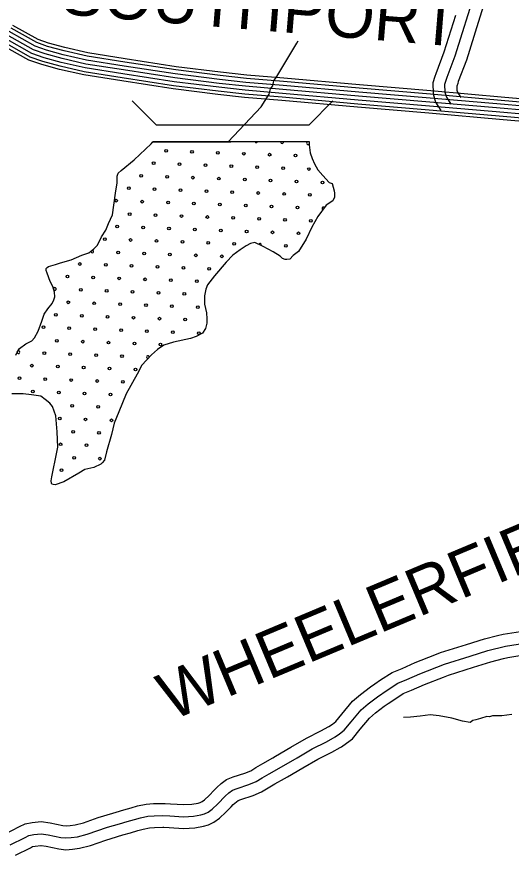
# Model space of a CAD drawing. Extents: x 1551132 to 1791609, y 378168 to 563823.
# Drawn here: x 1615537 to 1619388, y 429952 to 436480 of the extents above; entities that cross this region are included whole.
import ezdxf

# ---------------------------------------------------------------- set-up
doc = ezdxf.new("R2010")
doc.units = 0
for name, color, linetype in [('DESIGN - ROW - Right-of-Way and Easement Labels', 7, 'Continuous'), ('DESIGN - SCRATCH - User 1', 7, 'Continuous'), ('DESIGN - TRAFFIC CONTROL PERMANENT - Pavement Marking Text', 7, 'Continuous'), ('DESIGN - TRANSPORTATION - Edge of Traveled Way', 7, 'Continuous'), ('DESIGN - TRANSPORTATION - Text', 7, 'Continuous'), ('SURVEY - CONTOURS - Index with Text', 7, 'Continuous'), ('SURVEY - PROPERTY - Owners', 7, 'Continuous')]:
    doc.layers.add(name, color=color, linetype=linetype)

msp = doc.modelspace()

# ---------------------------------------------------------------- linework, layer by layer
at = {"layer": 'DESIGN - SCRATCH - User 1'}
msp.add_line((1616597.348, 435505.708), (1616596.389, 435504.692), dxfattribs=at)
for points in [[(1616596.389, 435504.692), (1617813.561, 435507.826), (1617814.544, 435482.575), (1617821.944, 435420.365), (1617837.527, 435376.114), (1617855.126, 435333.846), (1617882.692, 435287.47), (1617922.3, 435244.969), (1617969.807, 435190.368), (1617993.74, 435182.101), (1618009.198, 435125.824), (1618011.023, 435107.765), (1618012.714, 435075.69), (1617998.431, 435047.772), (1617948.049, 435012.221), (1617883.15, 434924.711), (1617834.318, 434843.05), (1617791.361, 434747.298), (1617730.387, 434651.728), (1617690.063, 434622.086), (1617663.755, 434592.293), (1617639.723, 434590.535), (1617627.715, 434590.66), (1617607.765, 434596.885), (1617587.949, 434617.127), (1617534.225, 434649.753), (1617456.577, 434690.638), (1617390.828, 434721.38), (1617356.746, 434715.722), (1617324.53, 434696.013), (1617276.189, 434664.445), (1617219.766, 434624.952), (1617169.192, 434569.359), (1617078.102, 434464.081), (1617023.362, 434392.496), (1617011.046, 434360.562), (1616998.512, 434306.577), (1616999.887, 434242.434), (1617015.229, 434174.132), (1617018.779, 434127.998), (1617018.454, 434093.93), (1617008.054, 434053.954), (1616983.671, 434016.128), (1616935.38, 433990.577), (1616891.198, 433975.002), (1616758.826, 433946.309), (1616682.553, 433923.05), (1616634.187, 433889.483), (1616585.747, 433847.898), (1616510.907, 433766.504), (1616474.199, 433696.736), (1616390.66, 433545.29), (1616333.244, 433403.587), (1616296.362, 433315.784), (1616275.487, 433227.824), (1616236.155, 433093.953), (1616219.497, 433027.985), (1616203.297, 433008.118), (1616193.172, 432996.192), (1616136.882, 432970.725), (1616066.683, 432955.416), (1616020.368, 432925.832), (1615903.629, 432858.905), (1615837.355, 432835.538), (1615821.364, 432837.713), (1615809.398, 432841.838), (1615807.456, 432847.872), (1615805.631, 432865.93), (1615809.948, 432897.948), (1615849.847, 433089.936), (1615858.247, 433129.929), (1615851.389, 433248.249), (1615840.597, 433372.619), (1615815.29, 433445.029), (1615795.532, 433471.288), (1615759.783, 433499.714), (1615726.017, 433526.114), (1615652.069, 433536.906), (1615586.087, 433543.598), (1615498.039, 433544.506)], [(1615813.107, 434246.7), (1615825.407, 434276.642), (1615833.64, 434300.601), (1615831.99, 434336.694), (1615818.398, 434378.92), (1615796.774, 434419.229), (1615775.383, 434483.581), (1615765.6, 434505.732), (1615765.733, 434519.757), (1615773.816, 434527.691), (1615783.899, 434535.599), (1615838.09, 434551.075), (1615878.247, 434564.683), (1615960.529, 434587.884), (1616042.952, 434625.11), (1616099.159, 434642.569), (1616137.475, 434672.228), (1616165.791, 434702.004), (1616198.431, 434765.797), (1616230.981, 434819.565), (1616251.497, 434871.467), (1616282.18, 434939.285), (1616305.837, 435107.389), (1616320.629, 435187.4), (1616319.137, 435239.526), (1616327.354, 435261.485), (1616351.587, 435283.277), (1616450.468, 435366.43), (1616583.773, 435491.308), (1616597.348, 435505.708)], [(1615528.988, 433844.814), (1615541.23, 433868.732), (1615557.513, 433896.624), (1615607.911, 433934.175), (1615654.152, 433955.742), (1615676.402, 433979.568), (1615704.951, 434033.378), (1615733.709, 434109.238), (1615750.267, 434165.181), (1615778.691, 434206.974), (1615813.107, 434246.7)]]:
    msp.add_lwpolyline(points, dxfattribs=at)
at = {"layer": 'DESIGN - TRAFFIC CONTROL PERMANENT - Pavement Marking Text'}
msp.add_line((1616597.348, 435505.708), (1616596.389, 435504.692), dxfattribs=at)
for centre in [(1616700.571, 435436.42), (1616700.571, 435436.42), (1616902.182, 435428.952), (1616902.182, 435428.952), (1617103.792, 435421.485), (1617103.792, 435421.485), (1617305.402, 435414.018), (1617305.402, 435414.018), (1617507.013, 435406.551), (1617507.013, 435406.551), (1616603.5, 435339.348), (1616603.5, 435339.348), (1617708.623, 435399.084), (1617708.623, 435399.084), (1616805.11, 435331.881), (1616805.11, 435331.881), (1617006.72, 435324.414), (1617006.72, 435324.414), (1617208.331, 435316.947), (1617208.331, 435316.947), (1617409.941, 435309.48), (1617409.941, 435309.48), (1617611.551, 435302.013), (1617611.551, 435302.013), (1617813.162, 435294.546), (1617813.162, 435294.546), (1616506.428, 435242.276), (1616506.428, 435242.276), (1616708.038, 435234.809), (1616708.038, 435234.809), (1616909.649, 435227.342), (1616909.649, 435227.342), (1617111.259, 435219.875), (1617111.259, 435219.875), (1617312.869, 435212.408), (1617312.869, 435212.408), (1617514.48, 435204.941), (1617514.48, 435204.941), (1616409.357, 435145.205), (1616409.357, 435145.205), (1617716.09, 435197.474), (1617716.09, 435197.474), (1617917.7, 435190.007), (1617917.7, 435190.007), (1616610.967, 435137.738), (1616610.967, 435137.738), (1616812.577, 435130.271), (1616812.577, 435130.271), (1617014.187, 435122.804), (1617014.187, 435122.804), (1617215.798, 435115.336), (1617215.798, 435115.336), (1617417.408, 435107.869), (1617417.408, 435107.869), (1617619.018, 435100.402), (1617619.018, 435100.402), (1617820.629, 435092.935), (1617820.629, 435092.935), (1616312.285, 435048.133), (1616312.285, 435048.133), (1616513.895, 435040.666), (1616513.895, 435040.666), (1616715.506, 435033.199), (1616715.506, 435033.199), (1616917.116, 435025.732), (1616917.116, 435025.732), (1617118.726, 435018.265), (1617118.726, 435018.265), (1617320.336, 435010.798), (1617320.336, 435010.798), (1616416.824, 434943.594), (1616416.824, 434943.594), (1617521.947, 435003.331), (1617521.947, 435003.331), (1617723.557, 434995.864), (1617723.557, 434995.864), (1616618.434, 434936.127), (1616618.434, 434936.127), (1616820.044, 434928.66), (1616820.044, 434928.66), (1617021.654, 434921.193), (1617021.654, 434921.193), (1617223.265, 434913.726), (1617223.265, 434913.726), (1617424.875, 434906.259), (1617424.875, 434906.259), (1617626.485, 434898.792), (1617626.485, 434898.792), (1617828.096, 434891.325), (1617828.096, 434891.325), (1616319.752, 434846.523), (1616319.752, 434846.523), (1616521.362, 434839.056), (1616521.362, 434839.056), (1616722.973, 434831.589), (1616722.973, 434831.589), (1616924.583, 434824.122), (1616924.583, 434824.122), (1617126.193, 434816.655), (1617126.193, 434816.655), (1616222.68, 434749.451), (1616222.68, 434749.451), (1617327.803, 434809.188), (1617327.803, 434809.188), (1617529.414, 434801.72), (1617529.414, 434801.72), (1617731.024, 434794.253), (1617731.024, 434794.253), (1616424.291, 434741.984), (1616424.291, 434741.984), (1616625.901, 434734.517), (1616625.901, 434734.517), (1616827.511, 434727.05), (1616827.511, 434727.05), (1617029.122, 434719.583), (1617029.122, 434719.583), (1617230.732, 434712.116), (1617230.732, 434712.116), (1617633.952, 434697.182), (1617633.952, 434697.182), (1616327.219, 434644.912), (1616327.219, 434644.912), (1616528.829, 434637.445), (1616528.829, 434637.445), (1616730.44, 434629.978), (1616730.44, 434629.978), (1616932.05, 434622.511), (1616932.05, 434622.511), (1616028.537, 434555.308), (1616028.537, 434555.308), (1617133.66, 434615.044), (1617133.66, 434615.044), (1616230.147, 434547.841), (1616230.147, 434547.841), (1616431.758, 434540.374), (1616431.758, 434540.374), (1616633.368, 434532.907), (1616633.368, 434532.907), (1616834.978, 434525.44), (1616834.978, 434525.44), (1617036.589, 434517.973), (1617036.589, 434517.973), (1615931.466, 434458.236), (1615931.466, 434458.236), (1616133.076, 434450.769), (1616133.076, 434450.769), (1616334.686, 434443.302), (1616334.686, 434443.302), (1616536.296, 434435.835), (1616536.296, 434435.835), (1616737.907, 434428.368), (1616737.907, 434428.368), (1616939.517, 434420.901), (1616939.517, 434420.901), (1616036.004, 434353.698), (1616036.004, 434353.698), (1616237.614, 434346.231), (1616237.614, 434346.231), (1616439.225, 434338.764), (1616439.225, 434338.764), (1616640.835, 434331.296), (1616640.835, 434331.296), (1616842.445, 434323.829), (1616842.445, 434323.829), (1615938.933, 434256.626), (1615938.933, 434256.626), (1616140.543, 434249.159), (1616140.543, 434249.159), (1616342.153, 434241.692), (1616342.153, 434241.692), (1616543.763, 434234.225), (1616543.763, 434234.225), (1616745.374, 434226.758), (1616745.374, 434226.758), (1616946.984, 434219.291), (1616946.984, 434219.291), (1615841.861, 434159.554), (1615841.861, 434159.554), (1616043.471, 434152.087), (1616043.471, 434152.087), (1616245.082, 434144.62), (1616245.082, 434144.62), (1616446.692, 434137.153), (1616446.692, 434137.153), (1616648.302, 434129.686), (1616648.302, 434129.686), (1616849.912, 434122.219), (1616849.912, 434122.219), (1615744.789, 434062.483), (1615744.789, 434062.483), (1615946.4, 434055.016), (1615946.4, 434055.016), (1616148.01, 434047.549), (1616148.01, 434047.549), (1616349.62, 434040.082), (1616349.62, 434040.082), (1616551.23, 434032.615), (1616551.23, 434032.615), (1616752.841, 434025.148), (1616752.841, 434025.148), (1616954.451, 434017.68), (1616954.451, 434017.68), (1615849.328, 433957.944), (1615849.328, 433957.944), (1616050.938, 433950.477), (1616050.938, 433950.477), (1616252.549, 433943.01), (1616252.549, 433943.01), (1616454.159, 433935.543), (1616454.159, 433935.543), (1616655.769, 433928.076), (1616655.769, 433928.076), (1615752.256, 433860.872), (1615752.256, 433860.872), (1615953.867, 433853.405), (1615953.867, 433853.405), (1616155.477, 433845.938), (1616155.477, 433845.938), (1616357.087, 433838.471), (1616357.087, 433838.471), (1615655.185, 433763.801), (1615655.185, 433763.801), (1615856.795, 433756.334), (1615856.795, 433756.334), (1616058.405, 433748.867), (1616058.405, 433748.867), (1616260.016, 433741.4), (1616260.016, 433741.4), (1616461.626, 433733.933), (1616461.626, 433733.933), (1615558.113, 433666.729), (1615558.113, 433666.729), (1615759.723, 433659.262), (1615759.723, 433659.262), (1615961.334, 433651.795), (1615961.334, 433651.795), (1616162.944, 433644.328), (1616162.944, 433644.328), (1616364.554, 433636.861), (1616364.554, 433636.861), (1615662.652, 433562.191), (1615662.652, 433562.191), (1615864.262, 433554.724), (1615864.262, 433554.724), (1616065.872, 433547.256), (1616065.872, 433547.256), (1616267.483, 433539.789), (1616267.483, 433539.789), (1615968.801, 433450.185), (1615968.801, 433450.185), (1616170.411, 433442.718), (1616170.411, 433442.718), (1615871.729, 433353.113), (1615871.729, 433353.113), (1616073.339, 433345.646), (1616073.339, 433345.646), (1616274.95, 433338.179), (1616274.95, 433338.179), (1615976.268, 433248.575), (1615976.268, 433248.575), (1616177.878, 433241.108), (1616177.878, 433241.108), (1615879.196, 433151.503), (1615879.196, 433151.503), (1616080.806, 433144.036), (1616080.806, 433144.036), (1615983.735, 433046.964), (1615983.735, 433046.964), (1616185.345, 433039.497), (1616185.345, 433039.497), (1615886.663, 432949.893), (1615886.663, 432949.893)]:
    msp.add_circle(centre, 10.56, dxfattribs=at)
for centre, start, end in [((1617402.474, 435511.09), 204.3097605, 335.9852916), ((1617604.084, 435503.623), 159.8472165, 20.4478356), ((1617805.694, 435496.156), 40.2897099, 324.1689908), ((1618022.239, 435085.468), 164.7265845, 201.3091162), ((1617925.167, 434988.397), 30.0773573, 256.8000414), ((1617432.342, 434704.649), 321.6526443, 168.2289673), ((1616125.609, 434652.38), 164.7543051, 90.7299555), ((1615834.394, 434361.165), 219.9130522, 175.772331), ((1615550.646, 433868.34), 188.732628, 111.7973901), ((1616558.698, 433831.004), 354.0068959, 280.7973911)]:
    msp.add_arc(centre, 10.56, start, end, dxfattribs=at)
at = {"layer": 'DESIGN - TRANSPORTATION - Edge of Traveled Way'}
for p, q in [((1616623.189, 435639.837), (1616436.502, 435826.542)), ((1617813.569, 435639.846), (1618000.257, 435826.534)), ((1616623.189, 435639.837), (1617813.569, 435639.846)), ((1616597.348, 435507.825), (1617813.561, 435507.826))]:
    msp.add_line(p, q, dxfattribs=at)
at = {"layer": 'DESIGN - TRANSPORTATION - Text'}
for points in [[(1617183.084, 435506.2), (1617441.178, 435779.041), (1617502.168, 435876.619), (1617514.585, 435918.57), (1617530.834, 435942.454), (1617539.226, 435982.455), (1617563.575, 436016.272), (1617718.205, 436275.204), (1617728.013, 436292.18)], [(1616596.389, 435504.692), (1617813.561, 435507.826), (1617814.544, 435482.575), (1617821.944, 435420.365), (1617837.527, 435376.114), (1617855.126, 435333.846), (1617882.692, 435287.47), (1617922.3, 435244.969), (1617969.807, 435190.368), (1617993.74, 435182.101), (1618009.198, 435125.824), (1618011.023, 435107.765), (1618012.714, 435075.69), (1617998.431, 435047.772), (1617948.049, 435012.221), (1617883.15, 434924.711), (1617834.318, 434843.05), (1617791.361, 434747.298), (1617730.387, 434651.728), (1617690.063, 434622.086), (1617663.755, 434592.293), (1617639.723, 434590.535), (1617627.715, 434590.66), (1617607.765, 434596.885), (1617587.949, 434617.127), (1617534.225, 434649.753), (1617456.577, 434690.638), (1617390.828, 434721.38), (1617356.746, 434715.722), (1617324.53, 434696.013), (1617276.189, 434664.445), (1617219.766, 434624.952), (1617169.192, 434569.359), (1617078.102, 434464.081), (1617023.362, 434392.496), (1617011.046, 434360.562), (1616998.512, 434306.577), (1616999.887, 434242.434), (1617015.229, 434174.132), (1617018.779, 434127.998), (1617018.454, 434093.93), (1617008.054, 434053.954), (1616983.671, 434016.128), (1616935.38, 433990.577), (1616891.198, 433975.002), (1616758.826, 433946.309), (1616682.553, 433923.05), (1616634.187, 433889.483), (1616585.747, 433847.898), (1616510.907, 433766.504), (1616474.199, 433696.736), (1616390.66, 433545.29), (1616333.244, 433403.587), (1616296.362, 433315.784), (1616275.487, 433227.824), (1616236.155, 433093.953), (1616219.497, 433027.985), (1616203.297, 433008.118), (1616193.172, 432996.192), (1616136.882, 432970.725), (1616066.683, 432955.416), (1616020.368, 432925.832), (1615903.629, 432858.905), (1615837.355, 432835.538), (1615821.364, 432837.713), (1615809.398, 432841.838), (1615807.456, 432847.872), (1615805.631, 432865.93), (1615809.948, 432897.948), (1615849.847, 433089.936), (1615858.247, 433129.929), (1615851.389, 433248.249), (1615840.597, 433372.619), (1615815.29, 433445.029), (1615795.532, 433471.288), (1615759.783, 433499.714), (1615726.017, 433526.114), (1615652.069, 433536.906), (1615586.087, 433543.598), (1615498.039, 433544.506)], [(1615813.107, 434246.7), (1615825.407, 434276.642), (1615833.64, 434300.601), (1615831.99, 434336.694), (1615818.398, 434378.92), (1615796.774, 434419.229), (1615775.383, 434483.581), (1615765.6, 434505.732), (1615765.733, 434519.757), (1615773.816, 434527.691), (1615783.899, 434535.599), (1615838.09, 434551.075), (1615878.247, 434564.683), (1615960.529, 434587.884), (1616042.952, 434625.11), (1616099.159, 434642.569), (1616137.475, 434672.228), (1616165.791, 434702.004), (1616198.431, 434765.797), (1616230.981, 434819.565), (1616251.497, 434871.467), (1616282.18, 434939.285), (1616305.837, 435107.389), (1616320.629, 435187.4), (1616319.137, 435239.526), (1616327.354, 435261.485), (1616351.587, 435283.277), (1616450.468, 435366.43), (1616583.773, 435491.308), (1616597.348, 435505.708)], [(1615528.988, 433844.814), (1615541.23, 433868.732), (1615557.513, 433896.624), (1615607.911, 433934.175), (1615654.152, 433955.742), (1615676.402, 433979.568), (1615704.951, 434033.378), (1615733.709, 434109.238), (1615750.267, 434165.181), (1615778.691, 434206.974), (1615813.107, 434246.7)], [(1619392.388, 431047.11), (1619314.24, 431037.901), (1619274.199, 431036.31), (1619242.183, 431036.643), (1619218.083, 431028.876), (1619198.092, 431031.084), (1619149.91, 431015.551), (1619113.786, 431005.9), (1619089.72, 431000.142), (1619069.57, 430986.316), (1619007.63, 430996.983), (1618925.799, 431019.876), (1618827.893, 431036.918), (1618755.928, 431045.685), (1618679.763, 431034.451), (1618603.64, 431027.217), (1618549.024, 431024.142)]]:
    msp.add_lwpolyline(points, dxfattribs=at)
at = {"layer": 'SURVEY - CONTOURS - Index with Text'}
for points in [[(1623676.465, 435476.27), (1622581.182, 435563.83), (1621353.661, 435658.774), (1620752.934, 435709.075), (1620038.117, 435764.942), (1619337.525, 435826.602), (1618758.764, 435876.611), (1618204.152, 435924.27), (1617615.349, 435976.421), (1617325.664, 436000.38), (1617120.719, 436023.106), (1616775.794, 436065.757), (1616378.661, 436127.158), (1616086.843, 436172.917), (1615906.298, 436214.743), (1615777.484, 436249.794), (1615693.003, 436278.62), (1615493.416, 436391.514)], [(1623678.29, 435501.921), (1622583.199, 435589.472), (1621355.728, 435684.408), (1620755.009, 435734.709), (1620040.242, 435790.568), (1619339.758, 435852.219), (1618760.972, 435902.228), (1618206.385, 435949.888), (1617617.541, 436002.047), (1617328.139, 436025.981), (1617123.719, 436048.648), (1616779.335, 436091.232), (1616382.611, 436152.575), (1616091.743, 436198.176), (1615912.581, 436239.686), (1615785.017, 436274.403), (1615703.577, 436302.179), (1615507.04, 436413.348)], [(1624321.058, 435368.443), (1623785.904, 435405.318), (1622576.324, 435502.02), (1621348.686, 435596.972), (1620747.934, 435647.273), (1620032.984, 435703.149), (1619332.142, 435764.833), (1618753.439, 435814.834), (1618198.76, 435862.502), (1617610.057, 435914.645), (1617319.689, 435938.662), (1617113.502, 435961.521), (1616767.252, 436004.338), (1616369.12, 436065.898), (1616075.027, 436112.007), (1615891.156, 436154.608), (1615759.318, 436190.484), (1615667.511, 436221.802), (1615460.55, 436338.871)], [(1623672.148, 435414.41), (1622576.324, 435502.02), (1621348.686, 435596.972), (1620747.934, 435647.273), (1620032.984, 435703.149), (1619332.142, 435764.833), (1618753.439, 435814.834), (1618198.76, 435862.502), (1617610.057, 435914.645), (1617319.689, 435938.662), (1617113.502, 435961.521), (1616767.252, 436004.338), (1616369.12, 436065.898), (1616075.027, 436112.007), (1615891.156, 436154.608), (1615759.318, 436190.484), (1615667.511, 436221.802), (1615460.55, 436338.871)], [(1623674.315, 435445.344), (1622578.757, 435532.929), (1621351.178, 435627.873), (1620750.434, 435678.174), (1620035.55, 435734.041), (1619334.834, 435795.718), (1618756.097, 435845.719), (1618201.452, 435893.386), (1617612.699, 435945.529), (1617322.672, 435969.521), (1617117.111, 435992.313), (1616771.527, 436035.047), (1616373.886, 436096.532), (1616080.935, 436142.458), (1615898.723, 436184.676), (1615768.401, 436220.143), (1615680.253, 436250.211), (1615476.983, 436365.197)], [(1623666.107, 435327.9), (1622569.524, 435415.568), (1621341.728, 435510.536), (1620740.942, 435560.837), (1620025.801, 435616.73), (1619324.609, 435678.44), (1618745.997, 435728.432), (1618191.227, 435776.108), (1617602.658, 435828.242), (1617311.339, 435852.335), (1617103.403, 435875.393), (1616755.302, 435918.436), (1616355.779, 435980.212), (1616058.502, 436026.822), (1615869.982, 436070.498), (1615733.91, 436107.524), (1615631.862, 436142.341), (1615414.584, 436265.244)], [(1623667.74, 435352.567), (1622571.466, 435440.21), (1621343.711, 435535.17), (1620742.934, 435585.471), (1620027.851, 435641.356), (1619326.759, 435703.065), (1618748.114, 435753.058), (1618193.369, 435800.734), (1617604.766, 435852.868), (1617313.714, 435876.944), (1617106.286, 435899.936), (1616758.711, 435942.92), (1616359.578, 436004.638), (1616063.21, 436051.097), (1615876.015, 436094.473), (1615741.151, 436131.174), (1615642.02, 436164.983), (1615427.684, 436286.228)], [(1623669.998, 435383.484), (1622573.891, 435471.111), (1621346.195, 435566.071), (1620745.434, 435616.372), (1620030.417, 435672.256), (1619329.45, 435733.949), (1618750.781, 435783.95), (1618196.069, 435831.618), (1617607.416, 435883.761), (1617316.706, 435907.803), (1617109.894, 435930.728), (1616762.977, 435973.629), (1616364.353, 436035.264), (1616069.119, 436081.557), (1615883.59, 436124.541), (1615750.234, 436160.825), (1615654.77, 436193.393), (1615444.117, 436312.546)]]:
    msp.add_lwpolyline(points, dxfattribs=at)
at = {"layer": 'SURVEY - PROPERTY - Owners'}
for points in [[(1619107.606, 436680.216), (1618949.568, 436174.136), (1618886.211, 436006.198), (1618869.786, 435952.18), (1618871.353, 435894.02), (1618883.078, 435853.827), (1618917.327, 435800.676)], [(1619197.646, 436652.223), (1619129.822, 436435.034), (1619038.757, 436143.41), (1618975.517, 435975.797), (1618971.251, 435961.78), (1618964.451, 435939.405), (1618965.284, 435908.737), (1618969.759, 435893.387), (1618996.583, 435851.752)], [(1618953.235, 436490.186), (1618863.77, 436203.695), (1618800.296, 436035.44), (1618794.263, 436015.606), (1618778.713, 435964.463), (1618780.997, 435879.861), (1618799.688, 435815.768), (1618841.078, 435751.541)], [(1615439.921, 430114.775), (1615558.385, 430174.91), (1615602.051, 430197.777), (1615657.958, 430206.211), (1615705.282, 430211.277), (1615728.423, 430213.753), (1615797.963, 430204.727), (1615895.002, 430184.094), (1615921.102, 430181.268), (1615952.651, 430184.027), (1615992.842, 430188.719), (1616057.424, 430205.636), (1616172.221, 430244.82), (1616216.703, 430260.012), (1616311.126, 430287.947), (1616372.141, 430305.73), (1616428.173, 430321.272), (1616477.722, 430335.923), (1616545.737, 430349.448), (1616601.869, 430353.673), (1616676.009, 430355.582), (1616693.151, 430354.715), (1616734.233, 430352.632), (1616837.872, 430346.032), (1616901.787, 430348.882), (1616949.52, 430358.365), (1616965.794, 430362.882), (1616980.186, 430369.932), (1616999.802, 430383.208), (1617035.451, 430418.342), (1617074.55, 430458.193), (1617095.225, 430479.26), (1617128.215, 430509.453), (1617171.164, 430542.67), (1617222.997, 430561.513), (1617312.903, 430590.488), (1617359.277, 430610.064), (1617399.934, 430634.398), (1617454.675, 430667.09), (1617530.681, 430709.858), (1617553.172, 430722.517), (1617672.22, 430792.986), (1617793.85, 430863.904), (1617905.547, 430919.706), (1617967.963, 430953.965), (1617968.013, 430953.99), (1617996.354, 430973.691), (1618022.478, 430993.691), (1618070.11, 431051.034), (1618152.325, 431151.22), (1618215.09, 431203.888), (1618291.239, 431262.207), (1618325.088, 431285.441), (1618370.82, 431316.858), (1618461.868, 431374.718), (1618538.425, 431406.836), (1618640.147, 431452.687), (1618793.094, 431511.872), (1618838.268, 431529.347), (1619039.963, 431592.816), (1619179.11, 431636.65), (1619281.607, 431662.534), (1619324.54, 431673.368), (1619527.085, 431704.794)], [(1615484.945, 430031.881), (1615601.593, 430091.099), (1615631.767, 430106.9), (1615670.008, 430112.667), (1615727.365, 430118.808), (1615782.063, 430111.708), (1615880.086, 430090.866), (1615920.119, 430086.533), (1615962.226, 430090.208), (1616010.35, 430095.833), (1616084.631, 430115.292), (1616245.319, 430170.143), (1616337.692, 430197.469), (1616397.932, 430215.028), (1616454.148, 430230.62), (1616500.33, 430244.279), (1616558.52, 430255.846), (1616606.628, 430259.471), (1616674.843, 430261.229), (1616728.841, 430258.488), (1616836.98, 430251.604), (1616913.137, 430255.004), (1616971.327, 430266.563), (1616999.435, 430274.355), (1617027.593, 430288.164), (1617059.809, 430309.964), (1617102.199, 430351.732), (1617160.748, 430411.409), (1617188.989, 430437.251), (1617217.205, 430459.077), (1617253.571, 430472.294), (1617345.76, 430502.011), (1617402.026, 430525.762), (1617448.316, 430553.462), (1617501.973, 430585.513), (1617600.304, 430640.84), (1617719.977, 430711.683), (1617838.707, 430780.91), (1617949.313, 430836.162), (1618017.72, 430873.705), (1618051.952, 430897.497), (1618088.227, 430925.273), (1618142.817, 430990.999), (1618219.649, 431084.619), (1618274.089, 431130.303), (1618346.629, 431185.855), (1618422.811, 431238.173), (1618505.7, 431290.849), (1618576.04, 431320.358), (1618676.563, 431365.668), (1618869.459, 431440.312), (1619068.279, 431502.872), (1619204.842, 431545.89), (1619343.348, 431580.866), (1619539.926, 431611.366)], [(1615528.253, 429952.137), (1615643.158, 430010.472), (1615660.35, 430019.472), (1615681.599, 430022.681), (1615724.99, 430027.323), (1615726.348, 430027.464), (1615766.772, 430022.223), (1615865.736, 430001.18), (1615919.168, 429995.397), (1615971.434, 429999.955), (1616027.191, 430006.472), (1616110.806, 430028.381), (1616231.978, 430069.741), (1616272.852, 430083.691), (1616363.25, 430110.434), (1616422.748, 430127.776), (1616479.13, 430143.418), (1616522.079, 430156.118), (1616570.812, 430165.802), (1616611.211, 430168.852), (1616673.726, 430170.46), (1616683.784, 430169.952), (1616723.658, 430167.927), (1616836.122, 430160.768), (1616924.062, 430164.694), (1616992.31, 430178.244), (1617031.793, 430189.194), (1617073.2, 430209.495), (1617117.541, 430239.504), (1617166.406, 430287.655), (1617206.589, 430328.615), (1617223.78, 430346.132), (1617247.454, 430367.799), (1617261.496, 430378.658), (1617282.987, 430386.466), (1617377.368, 430416.892), (1617443.15, 430444.66), (1617494.857, 430475.602), (1617547.481, 430507.036), (1617621.387, 430548.621), (1617645.645, 430562.271), (1617765.926, 430633.473), (1617881.865, 430701.067), (1617991.412, 430755.793), (1618056.936, 430791.752), (1618065.535, 430796.469), (1618105.434, 430824.203), (1618151.475, 430859.454), (1618212.765, 430933.248), (1618284.414, 431020.55), (1618330.846, 431059.518), (1618399.911, 431112.403), (1618429.81, 431132.937), (1618472.826, 431162.479), (1618547.866, 431210.172), (1618612.223, 431237.173), (1618711.595, 431281.957), (1618859.85, 431339.326), (1618899.466, 431354.659), (1619095.52, 431416.344), (1619229.592, 431458.579), (1619326.898, 431483.155), (1619361.439, 431491.88), (1619552.276, 431521.489)]]:
    msp.add_lwpolyline(points, dxfattribs=at)

# ---------------------------------------------------------------- texts
at = {"layer": 'DESIGN - ROW - Right-of-Way and Easement Labels'}
for s, height, rotation, p in [('SOUTHPORT', 369.9914, 355.2723417, (1615872.215, 436502.951)), ('WHEELERFIELD', 369.99423, 22.7593722, (1616739.95, 430996.099))]:
    msp.add_text(s, height=height, rotation=rotation, dxfattribs=at).set_placement(p)

doc.saveas('drawing.dxf')
